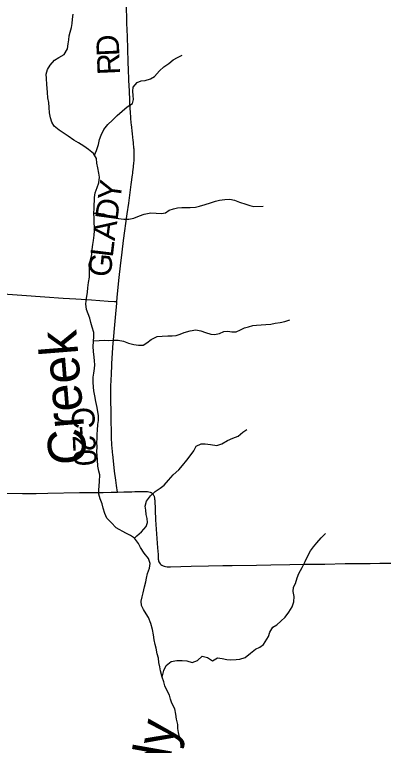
# Model space of a CAD drawing. Extents: x 1442749 to 1756758, y 235267 to 677782.
# Drawn here: x 1596416 to 1601310, y 456494 to 466178 of the extents above; entities that cross this region are included whole.
import ezdxf

# ---------------------------------------------------------------- set-up
doc = ezdxf.new("R2010")
doc.units = 0
for name, color, linetype in [('GM_X_County_Road', 7, 'Continuous'), ('GM_X_County_Road_Text', 7, 'Continuous'), ('GM_X_Minor_River', 7, 'Continuous'), ('GM_X_Minor_River_Text', 7, 'Continuous'), ('GM_X_Township_Road', 7, 'Continuous')]:
    doc.layers.add(name, color=color, linetype=linetype)

msp = doc.modelspace()

# ---------------------------------------------------------------- linework, layer by layer
at = {"layer": 'GM_X_County_Road'}
for points in [[(1597773.4, 462375.8), (1597781.6, 462476.9), (1597802.3, 462695.7), (1597819.9, 462849), (1597843.1, 463031.3), (1597863.2, 463184.2), (1597912, 463538.4), (1597931.5, 463681.4), (1597963.8, 463925.3), (1597981.6, 464053.9), (1597984.5, 464074.7), (1597986.8, 464094.9), (1597993.9, 464157.6), (1597996.3, 464178.9), (1597998.1, 464200), (1597999.6, 464218.7), (1598001.1, 464237.6), (1598002.5, 464267.9), (1598003.9, 464296.3), (1598003.7, 464325.2), (1598003.6, 464351.9), (1598002.4, 464374), (1598001.4, 464394), (1598000.5, 464410.6), (1597998.6, 464432), (1597996.3, 464457.7), (1597993.6, 464488.9), (1597991.4, 464508.5), (1597981.4, 464596.3), (1597966.4, 464722), (1597964.3, 464739.8), (1597962.4, 464761.1), (1597960.1, 464786.2), (1597958.1, 464808.5), (1597956.6, 464832.3), (1597954.4, 464869.1), (1597952.6, 464897.4), (1597951.2, 464919.9), (1597940.1, 465163.6), (1597939.2, 465185.5), (1597937.8, 465217.7), (1597923.8, 465552.6), (1597912.7, 465887), (1597907.3, 466064.2), (1597899.2, 466329.8)], [(1597782.2, 459850.6), (1597768.9, 459937.2), (1597757.9, 460008.7), (1597743.2, 460126), (1597718.4, 460352.7), (1597716.4, 460370.7), (1597714.8, 460389), (1597707.3, 460475.4), (1597706.1, 460496.1), (1597705, 460515.2), (1597703.9, 460534.3), (1597702.5, 460557.4), (1597702, 460580.3), (1597701.4, 460600.8), (1597700.9, 460619.9), (1597700.8, 460638.5), (1597700.5, 460660.9), (1597699.4, 460787.2), (1597696.3, 460931.4), (1597693, 461049.5), (1597692.7, 461134.9), (1597695.1, 461253), (1597701.8, 461413.7), (1597712.8, 461648.2), (1597713.8, 461669.3), (1597715, 461687.3), (1597721, 461770.9), (1597755.8, 462163), (1597771.8, 462355.8), (1597773.4, 462375.8)], [(1596208.8, 459834.3), (1596520.7, 459831.7), (1596701.1, 459833.7), (1596855.3, 459835.8), (1597278.4, 459843.4), (1597593.2, 459846.9), (1597698.1, 459848.6), (1597782.2, 459850.6)], [(1597782.2, 459850.6), (1597865.4, 459852.7), (1597973.6, 459855.5), (1598012.9, 459856.4), (1598098.2, 459858.9), (1598157, 459859.4), (1598179.4, 459857.8), (1598198.6, 459854.9), (1598213.7, 459850.3), (1598227.7, 459843.5), (1598240.5, 459834.7), (1598249.1, 459825.9), (1598256.5, 459816.2), (1598261.8, 459806.7), (1598266.5, 459796.7), (1598269.2, 459787.7), (1598271.1, 459779.2), (1598273.1, 459768.9), (1598274.3, 459757.4), (1598275.4, 459743), (1598288.1, 459484.2), (1598314.3, 459111.1), (1598319.3, 459022.7), (1598321.9, 458973.1), (1598323.2, 458961), (1598325.6, 458946.6), (1598328, 458937.9), (1598332, 458927), (1598340.2, 458912), (1598348.6, 458901.1), (1598358.3, 458891.3), (1598372.1, 458881.1), (1598387.3, 458873.2), (1598403.2, 458867.6), (1598419.6, 458863.9), (1598442.9, 458861.4), (1598486, 458860.7), (1598620.7, 458864.4), (1598758.3, 458868.6), (1598991.2, 458872.8), (1599178.1, 458877.5), (1599302.7, 458879.2), (1599624.3, 458883.3), (1599817.8, 458887.7), (1600067.1, 458890.1), (1600267.2, 458894.1), (1600532.9, 458897.4), (1600801.9, 458902.2), (1601133.2, 458906.1), (1601264.4, 458908.1), (1601418.6, 458910)]]:
    msp.add_lwpolyline(points, dxfattribs=at)
at = {"layer": 'GM_X_Minor_River'}
for points in [[(1597397.2, 464388.6), (1597333.6, 464435.6), (1597264, 464480.6), (1597204.3, 464515.4), (1597128.8, 464568.5), (1597073.1, 464603.3), (1597007.6, 464648.2), (1596940.1, 464701.2), (1596908.7, 464751.7), (1596891.4, 464812.1), (1596880.3, 464876.4), (1596877.2, 464946.6), (1596872.1, 465012.8), (1596858.9, 465077.1), (1596853.8, 465147.3), (1596848.6, 465203.5), (1596845.2, 465253.7), (1596838.2, 465329.9), (1596837, 465388.1), (1596851.9, 465452), (1596886.8, 465507.7), (1596945.8, 465575.1), (1597004.4, 465608.4), (1597075.2, 465647.6), (1597118.3, 465725.2), (1597129.2, 465791.2), (1597136, 465845.2), (1597142.7, 465895.3), (1597155.4, 465947.2), (1597172.3, 466009.1), (1597179, 466059.1), (1597183.8, 466119.2), (1597192.7, 466185.3)], [(1597477.9, 464313.9), (1597505.3, 464377.2), (1597530.4, 464455.1), (1597543.4, 464523.1), (1597564.2, 464582.9), (1597601.3, 464654.6), (1597654.4, 464722.1), (1597717.3, 464777.4), (1597778.3, 464842.7), (1597843.3, 464900), (1597912.2, 464957.3), (1597981, 465000.5), (1597993.8, 465052.4), (1597988.4, 465104.6), (1597987.2, 465162.8), (1597989.9, 465216.8), (1598040.9, 465278.3), (1598097.4, 465299.6), (1598149.6, 465307), (1598218, 465326.1), (1598272.6, 465357.5), (1598337.8, 465434.8), (1598396.7, 465484.2), (1598461.5, 465529.5), (1598522.3, 465578.8), (1598576.9, 465612.1), (1598641.4, 465639.4)], [(1598261.2, 457957), (1598248.2, 458029.6), (1598225.2, 458110.1), (1598194.1, 458188.6), (1598160.7, 458239.2), (1598127.4, 458293.7), (1598100, 458346.2), (1598094.8, 458404.4), (1598107.6, 458460.4), (1598120.3, 458514.3), (1598139.4, 458594.2), (1598158.4, 458660.1), (1598167.1, 458712.1), (1598181.9, 458770.1), (1598207, 458843.9), (1598215.8, 458906), (1598194.7, 458972.4), (1598137.5, 459043.3), (1598088.3, 459118.1), (1598059, 459170.6), (1598007.7, 459239.4), (1597954.1, 459276.1), (1597890.3, 459307), (1597764.9, 459378.8), (1597697.7, 459447.8), (1597642.3, 459506.7), (1597613, 459567.2), (1597589.9, 459635.6), (1597576.6, 459693.9), (1597551.4, 459760.4), (1597534.2, 459822.8), (1597533, 459876.9), (1597537.7, 459933), (1597544.6, 459993), (1597545.7, 460079.2), (1597536.4, 460129.4), (1597521.2, 460193.8), (1597514.3, 460276), (1597511.1, 460336.2), (1597509.7, 460386.3), (1597510.6, 460450.5), (1597509.4, 460506.6), (1597510.1, 460558.7), (1597512.9, 460618.8), (1597515.6, 460670.9), (1597522.6, 460745), (1597529.4, 460801), (1597530.2, 460863.1), (1597511.6, 460971.6), (1597494.6, 461052), (1597481.6, 461124.3), (1597468.5, 461192.6), (1597463.1, 461242.8), (1597458, 461307), (1597460.9, 461375.1), (1597467.6, 461425.2), (1597476.4, 461487.2), (1597479.1, 461537.3), (1597475.8, 461589.4), (1597470.5, 461639.6), (1597465.4, 461713.8), (1597460.3, 461778.1), (1597463.2, 461844.2), (1597466.1, 461914.3), (1597468.8, 461964.4), (1597445.7, 462036.8), (1597428.5, 462099.2), (1597413.2, 462153.5), (1597393.9, 462211.9), (1597370.7, 462272.3), (1597359.6, 462344.6), (1597368.6, 462414.6), (1597381.8, 462498.7), (1597386.6, 462558.7), (1597397.5, 462626.8), (1597408.5, 462700.8), (1597410, 462807), (1597406.8, 462871.2), (1597421.6, 462923.1), (1597440.6, 462999), (1597445.6, 463067.1), (1597452.4, 463131.2), (1597463.2, 463185.1), (1597472.2, 463257.2), (1597474.9, 463313.3), (1597475.6, 463363.4), (1597474.4, 463419.5), (1597471.3, 463487.7), (1597468, 463539.9), (1597473, 463618), (1597474.9, 463756.2), (1597487.7, 463816.2), (1597512.7, 463886), (1597535.7, 463949.9), (1597542.7, 464024), (1597533.4, 464078.2), (1597522.3, 464148.5), (1597507.1, 464208.8), (1597501.9, 464273), (1597462.7, 464339.7), (1597397.2, 464388.6)], [(1597468.6, 463548.8), (1597530.2, 463547.1), (1597596.3, 463538.2), (1597678.1, 463507.1), (1597732.1, 463494.3), (1597796, 463475.5), (1597864.1, 463466.6), (1597930.3, 463467.7), (1598000.6, 463478.8), (1598073.3, 463512), (1598137.8, 463533.2), (1598222.3, 463552.2), (1598296.4, 463549.2), (1598366.5, 463544.3), (1598416.8, 463553.6), (1598467.4, 463585.1), (1598525.8, 463606.4), (1598578.1, 463617.7), (1598634.4, 463623), (1598744.6, 463621.6), (1598816.9, 463626.6), (1598869.2, 463640), (1598945.7, 463661.1), (1599016.2, 463682.2), (1599080.7, 463705.4), (1599135.1, 463720.8), (1599207.4, 463727.8), (1599273.6, 463733), (1599333.6, 463720.2), (1599399.4, 463693.3), (1599483.3, 463668.1), (1599539.2, 463649.4), (1599591.2, 463634.7), (1599715.6, 463641.1)], [(1597463.6, 461854.6), (1597537.6, 461859.2), (1597605.8, 461862.4), (1597664, 461861.6), (1597734.2, 461862.7), (1597790.4, 461864), (1597862.4, 461851), (1597928.2, 461824.1), (1598000.2, 461807.2), (1598060.2, 461796.4), (1598120.4, 461799.6), (1598173, 461827), (1598229.7, 461874.3), (1598308.5, 461913.4), (1598376.7, 461916.5), (1598451, 461921.6), (1598507.2, 461920.9), (1598559.3, 461924.2), (1598613.8, 461945.5), (1598668.2, 461964.9), (1598744.7, 461988), (1598821.1, 461999), (1598887.1, 461986.1), (1598949, 461965.3), (1599018.9, 461942.3), (1599069, 461937.7), (1599135.3, 461952.8), (1599191.8, 461978.2), (1599244, 461981.5), (1599298.1, 461972.8), (1599356.3, 461976), (1599414.8, 462001.3), (1599467.3, 462026.7), (1599519.6, 462042.1), (1599576, 462059.4), (1599626.2, 462064.8), (1599688.4, 462068), (1599748.6, 462071.2), (1599814.9, 462076.3), (1599875.2, 462089.6), (1599939.5, 462098.8), (1600003.9, 462112), (1600068.4, 462135.2)], [(1598008, 459239), (1598038.3, 459273), (1598101.1, 459324.4), (1598164.3, 459395.7), (1598179, 459447.6), (1598173.7, 459501.8), (1598164.4, 459552), (1598157.1, 459610.3), (1598149.8, 459664.5), (1598164.8, 459732.4), (1598217.9, 459801.9), (1598280.8, 459859.2), (1598349.6, 459902.4), (1598400.3, 459943.9), (1598459.3, 460009.3), (1598522.5, 460078.6), (1598593.5, 460143.8), (1598646.4, 460201.3), (1598701.6, 460272.7), (1598744.5, 460330.3), (1598793.5, 460397.8), (1598824.4, 460459.5), (1598893, 460488.7), (1598947.2, 460492), (1599015.3, 460483.1), (1599099.3, 460468), (1599167.8, 460491.2), (1599240.6, 460534.3), (1599313.2, 460563.5), (1599383.8, 460592.6), (1599446.6, 460643.9), (1599499.3, 460679.3)], [(1599785.2, 457934.9), (1599804, 457993.4), (1599841, 458061.1), (1599895.6, 458090.5), (1599950.4, 458137.9), (1600005.3, 458193.3), (1600054.3, 458260.8), (1600099.3, 458328.4), (1600122.3, 458396.2), (1600125.3, 458466.3), (1600114.2, 458534.6), (1600118.9, 458588.7), (1600141.7, 458640.5), (1600164.7, 458712.4), (1600187.6, 458772.2), (1600232.7, 458849.8), (1600271.9, 458931.5), (1600307, 459007.2), (1600342, 459070.9), (1600382.8, 459124.5), (1600427.7, 459178), (1600482.7, 459245.4), (1600541.7, 459302.8)], [(1598437, 457224), (1598411.5, 457284.4), (1598398, 457334.6), (1598376.6, 457399), (1598353.4, 457483.4), (1598342, 457535.6), (1598332.5, 457593.8), (1598327.1, 457648), (1598309.6, 457706.3), (1598296.4, 457780.6), (1598280.9, 457830.9), (1598269.5, 457893.1), (1598261.2, 457957)], [(1598376.6, 457399), (1598397.6, 457487), (1598428.3, 457552.8), (1598495, 457604.2), (1598567.3, 457619.5), (1598639.4, 457620.8), (1598701.5, 457612.2), (1598771.4, 457593.4), (1598843.8, 457620.8), (1598904.5, 457676.3), (1598974.5, 457657.5), (1599042.2, 457614.8), (1599108.7, 457652.2), (1599170.7, 457647.5), (1599230.7, 457630.9), (1599286.8, 457626.3), (1599354.9, 457631.6), (1599405.1, 457637.2), (1599477.5, 457660.5), (1599548.2, 457717.9), (1599614.8, 457767.3), (1599669.3, 457796.8), (1599719.7, 457832.4), (1599785.2, 457934.9)], [(1598627.8, 456482.5), (1598622.3, 456532.6), (1598608.8, 456588.9), (1598589.5, 456663.2), (1598584.1, 456717.4), (1598582.6, 456769.5), (1598565.3, 456841.9), (1598558, 456906.1), (1598540.7, 456980.4), (1598503.3, 457053), (1598485.9, 457107.2), (1598472.4, 457157.5), (1598437, 457224)]]:
    msp.add_lwpolyline(points, dxfattribs=at)
at = {"layer": 'GM_X_Township_Road'}
msp.add_lwpolyline([(1596139.9, 462485.2), (1596817.3, 462437.9), (1597059.4, 462421.6), (1597229.5, 462410.4), (1597439, 462397.3), (1597658.3, 462382.4), (1597743.3, 462377.5), (1597773.4, 462375.8)], dxfattribs=at)

# ---------------------------------------------------------------- texts
at = {"layer": 'GM_X_County_Road_Text'}
for s, rotation, p in [('D', 92.40127, (1597807.6, 465631.6)), ('R', 92.53771, (1597818.5, 465385.7)), ('Y', 82.21163, (1597815.8, 463698)), ('D', 82.20989, (1597780.1, 463436.4)), ('A', 82.32014, (1597744.8, 463174.9)), ('L', 83.13969, (1597718.1, 462953.3)), ('G', 84.12484, (1597691.3, 462692)), ('C', 272.01045, (1597173.3, 460973.9)), ('-', 272.08801, (1597181.9, 460727.2)), ('2', 272.45226, (1597186.5, 460602)), ('0', 274.08882, (1597195, 460408))]:
    msp.add_text(s, height=300, rotation=rotation, dxfattribs=at).set_placement(p)
at = {"layer": 'GM_X_Minor_River_Text'}
for s, height, rotation, p in [('Creek', 500.03, 94.58823, (1597377.8, 460231.2)), ('Glady', 500.04, 79.99722, (1598266, 455065.9))]:
    msp.add_text(s, height=height, rotation=rotation, dxfattribs=at).set_placement(p)

doc.saveas('drawing.dxf')
